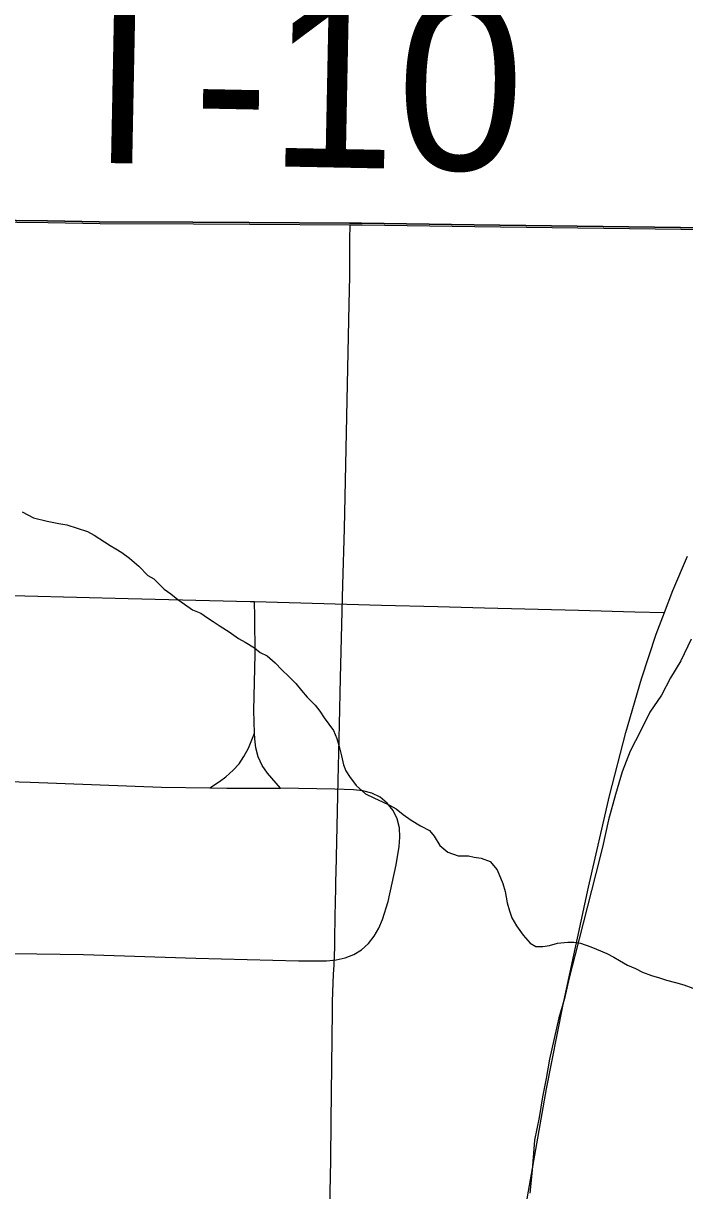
# Model space of a CAD drawing. Extents: x 2.4 to 73.1, y 4.5 to 25.6.
# Drawn here: x 46.7396 to 46.8493, y 19.9018 to 20.0954 of the extents above; entities that cross this region are included whole.
import ezdxf

# ---------------------------------------------------------------- set-up
doc = ezdxf.new("R2010")
doc.units = 0
for name, color, linetype in [('GM_X_Interchange_Ramps', 7, 'Continuous'), ('GM_X_Major_River', 7, 'Continuous'), ('GM_X_Minor_River', 7, 'Continuous'), ('GM_X_State_Route', 7, 'Continuous'), ('GM_X_Township_Road', 7, 'Continuous'), ('GM_X_Township_Road_Text', 7, 'Continuous'), ('SH_Cut_Line', 7, 'Continuous')]:
    doc.layers.add(name, color=color, linetype=linetype)

msp = doc.modelspace()

# ---------------------------------------------------------------- linework, layer by layer
at = {"layer": 'GM_X_Interchange_Ramps'}
for points in [[(46.04726, 20.07848), (46.47307, 20.06961), (46.63574, 20.06387), (46.64293, 20.06373), (46.65923, 20.06356), (46.67759, 20.06337), (46.69997, 20.06313), (46.71771, 20.06294), (46.74363, 20.06267), (46.75224, 20.06249), (46.76777, 20.06245), (46.77709, 20.0624), (46.79374, 20.06228), (46.79575, 20.06227), (46.81441, 20.06202), (46.86573, 20.06133), (46.88128, 20.06094), (46.92328, 20.06044), (46.96994, 20.05981), (47.03215, 20.05902), (47.04335, 20.05884), (47.07414, 20.05836)], [(47.07414, 20.05836), (47.04335, 20.05884), (47.03215, 20.05902), (46.96994, 20.05981), (46.92328, 20.06044), (46.88128, 20.06094), (46.86573, 20.06133), (46.81441, 20.06202), (46.79575, 20.06227), (46.79374, 20.06228), (46.77709, 20.0624), (46.76777, 20.06245), (46.75224, 20.06249), (46.74363, 20.06267), (46.71771, 20.06294), (46.69997, 20.06313), (46.67759, 20.06337), (46.65923, 20.06356), (46.64293, 20.06373), (46.63574, 20.06387), (46.47307, 20.06961), (46.04726, 20.07848)]]:
    msp.add_lwpolyline(points, dxfattribs=at)
at = {"layer": 'GM_X_Major_River'}
msp.add_lwpolyline([(46.85044, 19.99329), (46.84873, 19.98968), (46.84701, 19.98684), (46.84548, 19.98399), (46.84358, 19.98115), (46.84205, 19.97811), (46.84033, 19.97469), (46.83899, 19.97128), (46.83785, 19.96748), (46.8367, 19.9633), (46.83574, 19.95874), (46.83459, 19.95437), (46.83114, 19.9407), (46.83018, 19.93709), (46.82941, 19.93367), (46.82846, 19.93044), (46.82769, 19.92702), (46.82692, 19.9236), (46.82635, 19.92037), (46.82577, 19.91733), (46.82519, 19.91391), (46.82443, 19.91012), (46.82404, 19.90518), (46.82365, 19.90137)], dxfattribs=at)
at = {"layer": 'GM_X_Minor_River'}
for points in [[(46.73943, 20.01437), (46.74133, 20.01342), (46.74361, 20.01284), (46.74551, 20.01245), (46.74684, 20.01226), (46.75026, 20.01111), (46.7514, 20.01053), (46.75311, 20.00939), (46.75406, 20.00881), (46.75501, 20.00824), (46.75596, 20.00767), (46.75728, 20.00671), (46.7588, 20.00538), (46.76032, 20.00385), (46.76127, 20.00328), (46.76298, 20.00156), (46.76412, 20.0008), (46.76526, 19.99985), (46.7664, 19.99908), (46.76773, 19.99813), (46.76906, 19.99756), (46.7702, 19.99679), (46.77115, 19.99622), (46.77229, 19.99545), (46.77381, 19.9945), (46.77532, 19.99335), (46.77646, 19.99278), (46.77798, 19.99183), (46.77893, 19.99106), (46.78007, 19.99049), (46.7814, 19.98934), (46.78254, 19.9882), (46.78368, 19.98706), (46.78482, 19.98591), (46.78577, 19.98477), (46.78672, 19.98363), (46.78804, 19.98229), (46.7888, 19.98134), (46.78956, 19.9802), (46.79108, 19.9781), (46.79165, 19.97677), (46.79202, 19.97544), (46.7924, 19.97392), (46.79278, 19.97239), (46.79316, 19.97144), (46.79373, 19.97049), (46.79486, 19.96897), (46.79638, 19.96763), (46.7979, 19.96687), (46.79923, 19.96629), (46.80037, 19.96572), (46.80151, 19.96514), (46.80265, 19.96419), (46.80398, 19.96324), (46.8055, 19.96228), (46.80702, 19.96152), (46.80778, 19.96056)], [(46.80778, 19.96056), (46.80873, 19.95904), (46.81006, 19.9579), (46.81177, 19.95732), (46.81348, 19.95731), (46.81443, 19.95712), (46.81557, 19.95693), (46.81709, 19.95635), (46.81823, 19.95502), (46.81917, 19.95274), (46.81955, 19.9514), (46.81993, 19.9495), (46.82031, 19.94817), (46.82068, 19.94703), (46.82144, 19.9457), (46.82258, 19.94417), (46.82372, 19.94284), (46.82467, 19.94227), (46.82581, 19.94226), (46.82695, 19.94245), (46.82828, 19.94283), (46.82999, 19.94301), (46.83094, 19.94301), (46.83209, 19.94281), (46.8338, 19.94224), (46.83475, 19.94185), (46.83645, 19.94109), (46.83759, 19.94052), (46.83854, 19.93994), (46.83987, 19.93918), (46.8412, 19.9386), (46.84234, 19.93803), (46.84386, 19.93746), (46.84519, 19.93707), (46.84634, 19.93669), (46.84785, 19.9363), (46.84919, 19.93592), (46.85071, 19.93534)]]:
    msp.add_lwpolyline(points, dxfattribs=at)
at = {"layer": 'GM_X_State_Route'}
msp.add_lwpolyline([(46.81369, 19.82721), (46.81372, 19.82825), (46.81372, 19.83292), (46.81376, 19.83601), (46.81406, 19.84373), (46.81453, 19.84986), (46.81511, 19.85444), (46.81635, 19.86209), (46.81863, 19.8743), (46.82645, 19.91868), (46.82912, 19.93239), (46.83338, 19.95213), (46.83686, 19.96726), (46.83958, 19.97778), (46.8422, 19.98671), (46.84463, 19.99407), (46.846, 19.99768), (46.84737, 20.00132), (46.84982, 20.00701)], dxfattribs=at)
at = {"layer": 'GM_X_Township_Road'}
for points in [[(46.63585, 20.0636), (46.64305, 20.06345), (46.65934, 20.06328), (46.67771, 20.06309), (46.70008, 20.06285), (46.71783, 20.06267), (46.74375, 20.06239), (46.75236, 20.06221), (46.76788, 20.06218), (46.77721, 20.06213), (46.79386, 20.06201)], [(46.79073, 19.91334), (46.79093, 19.9316), (46.79095, 19.93315), (46.79105, 19.93619), (46.79112, 19.93769), (46.79121, 19.93917), (46.79131, 19.94224), (46.79133, 19.94381), (46.79137, 19.94694), (46.79142, 19.95003), (46.79147, 19.95154), (46.7915, 19.95309), (46.79156, 19.95461), (46.79185, 19.96984), (46.79207, 19.97911), (46.79227, 19.98687), (46.79263, 20.0023), (46.79293, 20.01159), (46.79329, 20.03021), (46.79368, 20.04882), (46.79378, 20.05343), (46.79381, 20.05802), (46.79383, 20.05957), (46.79386, 20.06201)], [(46.79386, 20.06201), (46.79586, 20.06199), (46.81453, 20.06175), (46.86585, 20.06106), (46.8814, 20.06067), (46.92339, 20.06017), (46.97006, 20.05953), (47.03226, 20.05875), (47.04346, 20.05857)], [(46.66046, 20.00208), (46.66671, 20.002), (46.69162, 20.00144), (46.7399, 20.00046), (46.75703, 20.00004), (46.77727, 19.99954), (46.77801, 19.99952), (46.79906, 19.99892), (46.80839, 19.99868), (46.81616, 19.99849), (46.83173, 19.99808), (46.84107, 19.99782), (46.846, 19.99768)], [(46.778, 19.97769), (46.77789, 19.98141), (46.77809, 19.99078), (46.77803, 19.99699), (46.77801, 19.99952)], [(46.77057, 19.96858), (46.7722, 19.96963), (46.77322, 19.97043), (46.77445, 19.97152), (46.77542, 19.97259), (46.77623, 19.97379), (46.77697, 19.97516), (46.778, 19.97769)], [(46.78233, 19.96853), (46.78012, 19.97104), (46.77924, 19.97232), (46.77861, 19.97373), (46.77822, 19.97523), (46.77802, 19.97675), (46.778, 19.97769)], [(46.7241, 19.97004), (46.74077, 19.96954), (46.76254, 19.96872), (46.77057, 19.96858)], [(46.72635, 19.94126), (46.74963, 19.94095), (46.76824, 19.94036), (46.7853, 19.93989), (46.78996, 19.93991), (46.79151, 19.94005), (46.79302, 19.94038), (46.79445, 19.94093), (46.79575, 19.94174), (46.79688, 19.94278), (46.79783, 19.94398), (46.79861, 19.94532), (46.79923, 19.94675), (46.80016, 19.94972), (46.80149, 19.9558), (46.80199, 19.95888), (46.8021, 19.96042), (46.80204, 19.96196), (46.80168, 19.96347), (46.801, 19.96485), (46.80002, 19.96605), (46.79883, 19.96703), (46.79746, 19.96771), (46.79597, 19.96811), (46.79443, 19.96829), (46.79132, 19.96836), (46.78233, 19.96853)], [(46.77057, 19.96858), (46.7734, 19.96853), (46.78233, 19.96853)], [(46.78413, 19.55924), (46.78418, 19.56211), (46.78456, 19.59006), (46.78512, 19.62577), (46.78593, 19.67234), (46.787, 19.736), (46.78768, 19.76704), (46.78843, 19.80275), (46.78908, 19.82913), (46.78987, 19.86018), (46.7901, 19.88036), (46.79065, 19.90675), (46.79073, 19.91334)]]:
    msp.add_lwpolyline(points, dxfattribs=at)
at = {"layer": 'SH_Cut_Line'}
for points in [[(47.07414, 20.05836), (47.04335, 20.05884), (47.03215, 20.05902), (46.96994, 20.05981), (46.92328, 20.06044), (46.88128, 20.06094), (46.86573, 20.06133), (46.81441, 20.06202), (46.79575, 20.06227), (46.79374, 20.06228), (46.77709, 20.0624), (46.76777, 20.06245), (46.75224, 20.06249), (46.74363, 20.06267), (46.71771, 20.06294), (46.69997, 20.06313), (46.67759, 20.06337), (46.65923, 20.06356), (46.64293, 20.06373), (46.63574, 20.06387), (46.47307, 20.06961), (46.04726, 20.07848)], [(46.04726, 20.07848), (46.47307, 20.06961), (46.63574, 20.06387), (46.64293, 20.06373), (46.65923, 20.06356), (46.67759, 20.06337), (46.69997, 20.06313), (46.71771, 20.06294), (46.74363, 20.06267), (46.75224, 20.06249), (46.76777, 20.06245), (46.77709, 20.0624), (46.79374, 20.06228), (46.79575, 20.06227), (46.81441, 20.06202), (46.86573, 20.06133), (46.88128, 20.06094), (46.92328, 20.06044), (46.96994, 20.05981), (47.03215, 20.05902), (47.04335, 20.05884), (47.07414, 20.05836)]]:
    msp.add_lwpolyline(points, dxfattribs=at)

# ---------------------------------------------------------------- texts
at = {"layer": 'GM_X_Township_Road_Text'}
msp.add_text('T-10', height=0.028409, rotation=358.865, dxfattribs=at).set_placement((46.74435, 20.07245))

doc.saveas('drawing.dxf')
